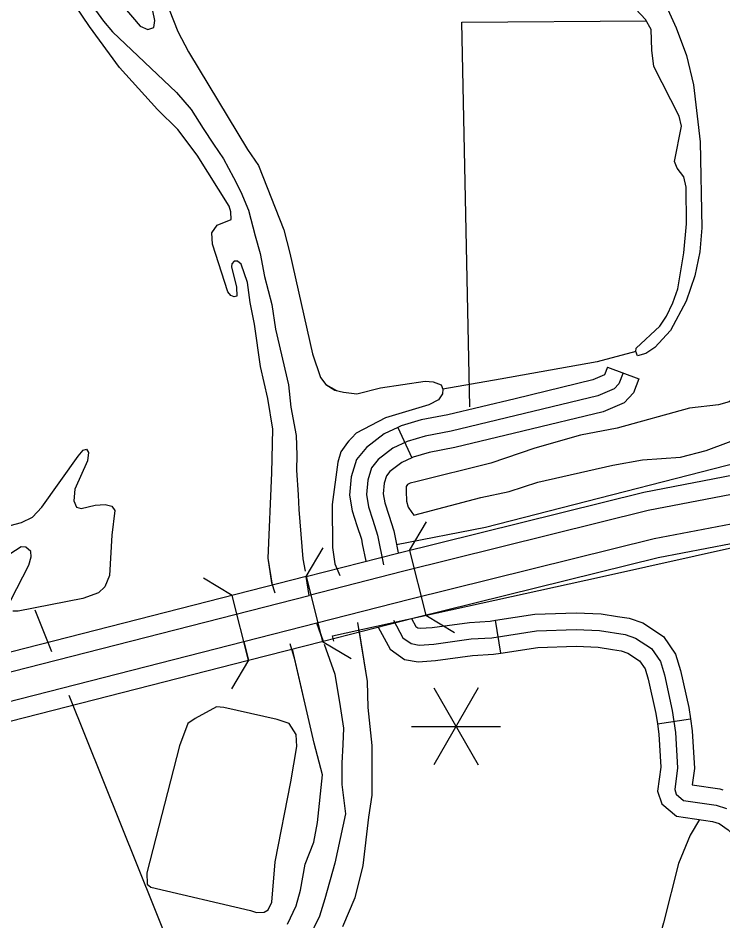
# Model space of a CAD drawing. Extents: x 1084508 to 1142749, y 1057638 to 1093403.
# Drawn here: x 1086423 to 1087417, y 1069080 to 1070352 of the extents above; entities that cross this region are included whole.
import ezdxf

# ---------------------------------------------------------------- set-up
doc = ezdxf.new("R2010")
doc.units = 0
for name, color, linetype in [('19', 7, 'Continuous'), ('2', 7, 'Continuous'), ('35', 7, 'Continuous'), ('39', 7, 'Continuous'), ('5', 7, 'Continuous'), ('9', 7, 'Continuous'), ('Level 19', 7, 'Continuous'), ('Level 32', 7, 'Continuous'), ('Level 35', 7, 'Continuous'), ('Level 39', 7, 'Continuous'), ('Level 45', 7, 'Continuous'), ('Level 48', 7, 'Continuous'), ('Level 7', 7, 'Continuous'), ('Level 9', 7, 'Continuous')]:
    doc.layers.add(name, color=color, linetype=linetype)

msp = doc.modelspace()

# ---------------------------------------------------------------- linework, layer by layer
at = {"layer": '19'}
for p, q in [((1086828.8, 1069564.8), (1085442.6, 1069210.2)), ((1085449.2, 1069184.4), (1086833.1, 1069538.3))]:
    msp.add_line(p, q, dxfattribs=at)
msp.add_lwpolyline([(1086833.1, 1069538.3), (1086828.8, 1069564.8)], dxfattribs=at)
for points in [[(1086741.3, 1069472.8), (1086747.9, 1069447), (1086747.8, 1069446.9), (1086853, 1069473.8), (1086844.1, 1069499)], [(1084507.9, 1069035.4), (1084629.2, 1069037.4), (1084819.2, 1069039.4), (1084910.5, 1069044.6), (1085081.4, 1069060), (1085232.9, 1069079.7), (1085420.8, 1069108.9), (1085464.5, 1069118.6), (1085465.9, 1069119), (1086747.8, 1069446.9), (1086747.9, 1069447), (1086741.3, 1069472.8), (1085459.3, 1069144.8), (1085458.7, 1069144.7), (1085415.9, 1069135.2), (1085229.1, 1069106.1), (1085078.5, 1069086.5), (1084908.5, 1069071.2), (1084818.3, 1069066), (1084628.8, 1069064.1), (1084507.9, 1069062)]]:
    msp.add_lwpolyline(points, close=True, dxfattribs=at)
at = {"layer": '2'}
for points in [[(1086532, 1070362.7), (1086543.2, 1070347.3), (1086556.2, 1070332.3), (1086646.1, 1070246.9), (1086666.9, 1070223.1), (1086683.7, 1070196.3), (1086698.2, 1070174.1), (1086712.4, 1070153.5), (1086726.7, 1070127.2), (1086736.7, 1070107.1), (1086747.9, 1070081.1), (1086757.2, 1070044.9), (1086764, 1070020), (1086770.3, 1069987.5), (1086780.7, 1069948.2), (1086785.9, 1069913.5), (1086804.1, 1069834.8), (1086807.6, 1069803.5), (1086814.8, 1069763.5), (1086816, 1069735.6), (1086815.4, 1069714.8), (1086817.8, 1069679.7), (1086818.5, 1069659.2), (1086824.2, 1069589.6), (1086827.4, 1069572.3)], [(1086854.6, 1069469.3), (1086869.5, 1069427.3), (1086876.9, 1069381.9), (1086881.7, 1069351), (1086880.8, 1069328), (1086879.5, 1069301.8), (1086879.2, 1069271.6), (1086884.3, 1069230.6), (1086869.3, 1069161), (1086855.5, 1069110.8), (1086847.9, 1069086.1), (1086839.9, 1069069.8), (1086833.6, 1069052.3), (1086824.3, 1069029.3), (1086813.5, 1069005.1), (1086800.7, 1068983.9), (1086781.4, 1068960), (1086758.1, 1068934.4), (1086739.3, 1068914.3), (1086709.1, 1068887.8), (1086677.6, 1068863.8), (1086636.3, 1068844.2), (1086608.8, 1068831.1), (1086579.2, 1068816)]]:
    msp.add_lwpolyline(points, dxfattribs=at)
at = {"layer": '35'}
for points in [[(1086298.6, 1069606.6), (1086427.5, 1069640.9), (1086443.2, 1069648.4), (1086456.2, 1069662.4), (1086507.5, 1069734.5), (1086514.4, 1069742.9), (1086519.3, 1069744.3), (1086522, 1069739.4), (1086520.6, 1069728), (1086502.9, 1069687.7), (1086501.3, 1069671.6), (1086505.4, 1069662.7), (1086511.7, 1069660.7), (1086531.6, 1069665.2), (1086545.4, 1069666.3), (1086555.2, 1069663.9), (1086559.2, 1069657.7), (1086555.1, 1069623)], [(1086555.1, 1069623), (1086551.8, 1069566.5), (1086545.2, 1069550.2), (1086536.1, 1069542), (1086514.1, 1069533.7), (1086423.2, 1069515.8), (1086415.4, 1069516.2)], [(1086412.6, 1069531.5), (1086438.1, 1069580.9), (1086441.4, 1069592.7), (1086440.9, 1069600.2), (1086434, 1069606.2), (1086427.1, 1069606.6), (1086411.2, 1069596.3)], [(1086807.2, 1069275.5), (1086816, 1069325.2), (1086814.8, 1069342.2), (1086804.8, 1069357.8), (1086788.3, 1069363.5), (1086712.8, 1069380.2), (1086702.4, 1069381.1), (1086672.3, 1069364.9), (1086662.2, 1069357.9), (1086650.5, 1069326.3), (1086604.3, 1069147.2), (1086604.9, 1069131.2), (1086610, 1069127), (1086750.7, 1069094.1), (1086759, 1069091.6), (1086769.9, 1069092), (1086775.5, 1069095), (1086780.7, 1069106.2), (1086785.2, 1069162.7), (1086807.2, 1069275.5)]]:
    msp.add_lwpolyline(points, dxfattribs=at)
at = {"layer": '39'}
for p, q in [((1086828.8, 1069564.8), (1086852.9, 1069605.3)), ((1086724.7, 1069538.2), (1086684.2, 1069562.3)), ((1086828.8, 1069564.8), (1086852, 1069473.5)), ((1086747.9, 1069447), (1086724.7, 1069538.2)), ((1086852, 1069473.5), (1086892.5, 1069449.5)), ((1086747.9, 1069447), (1086723.8, 1069406.5))]:
    msp.add_line(p, q, dxfattribs=at)
at = {"layer": '5'}
for points in [[(1086446.4, 1069517.9), (1086469.9, 1069459.4)], [(1086494.6, 1069397.8), (1086687.9, 1068915.9)]]:
    msp.add_lwpolyline(points, dxfattribs=at)
at = {"layer": '9'}
for points in [[(1086785.2, 1069541.3), (1086780.7, 1069556.1), (1086775.3, 1069590.5), (1086780.5, 1069710.8), (1086781.9, 1069772.5), (1086774.9, 1069815.6), (1086764.4, 1069860.6), (1086756.2, 1069920.4), (1086750.2, 1069951), (1086746.2, 1069979.2), (1086737.2, 1070005), (1086732, 1070009.2), (1086727.7, 1070009), (1086724.3, 1070005.5), (1086723.8, 1070001.1), (1086731, 1069972.4), (1086731.4, 1069959.8), (1086727.4, 1069959), (1086722.9, 1069960.8), (1086718.4, 1069966), (1086697.1, 1070032.9), (1086696, 1070049.2), (1086703.5, 1070059.8), (1086723.3, 1070068), (1086722.6, 1070078.7), (1086720.5, 1070086.5), (1086675.2, 1070158.6), (1086648.1, 1070194.8), (1086619.3, 1070222.8), (1086566, 1070282), (1086523.7, 1070339.7), (1086502.7, 1070370.2)], [(1086570.4, 1070368.9), (1086595.1, 1070340.2), (1086605.6, 1070335.8), (1086614.3, 1070338.3), (1086615.5, 1070348.4), (1086612.6, 1070362.1)], [(1086636, 1070363.9), (1086648, 1070332.8), (1086663.3, 1070304.1), (1086746.1, 1070166.5), (1086761.9, 1070144.1), (1086797.4, 1070053.1), (1086805.9, 1070020.4), (1086837.8, 1069878.4), (1086849.2, 1069845.1), (1086856.7, 1069835.6), (1086871.6, 1069827)], [(1086889.3, 1069756.1), (1086887.2, 1069753.9), (1086877.9, 1069740.4), (1086873.7, 1069725.8), (1086865.6, 1069666.1), (1086866, 1069605.5), (1086869.2, 1069582.9), (1086876.4, 1069566.3)], [(1086901.3, 1069500), (1086915, 1069416.8), (1086916.1, 1069380.1), (1086921.6, 1069326.8), (1086921.7, 1069256.7), (1086917, 1069225.7), (1086908.9, 1069157.5), (1086897.8, 1069112.2), (1086880, 1069071.1)], [(1086839.8, 1069190.5), (1086845.2, 1069218), (1086852.1, 1069285.5), (1086840.3, 1069330.1), (1086813, 1069448.1), (1086806.4, 1069470.2)], [(1086802.5, 1069075.1), (1086814.8, 1069101), (1086821, 1069122.9), (1086827.6, 1069159.3), (1086839.8, 1069190.5)]]:
    msp.add_lwpolyline(points, dxfattribs=at)
at = {"layer": 'Level 19'}
for points in [[(1086828.8, 1069564.8), (1086958.3, 1069597.9), (1087305.2, 1069683.8), (1087445.9, 1069710.7), (1087821, 1069773.1), (1088253.5, 1069840.9), (1088436.6, 1069876.1), (1088626, 1069927.2), (1088752.5, 1069969), (1088851.8, 1070006.5), (1088959.6, 1070052.9), (1089051.3, 1070099.1), (1089145.7, 1070149.3), (1089264, 1070224), (1089345.2, 1070271.9), (1090501.3, 1071000.2), (1091111.9, 1071388.7), (1091276, 1071487.3), (1091344.3, 1071524.2), (1091404.7, 1071552.9), (1091443.8, 1071569.2), (1091605.2, 1071625.7), (1092224.5, 1071828.5), (1094022, 1072425.4)], [(1094030.9, 1072400.2), (1092232.9, 1071803.1), (1091613.8, 1071600.4), (1091453.4, 1071544.3), (1091415.6, 1071528.5), (1091356.3, 1071500.4), (1091289.2, 1071464.1), (1091126, 1071366), (1090515.6, 1070977.7), (1089359.1, 1070249.2), (1089277.9, 1070201.2), (1089159.1, 1070126.2), (1089063.6, 1070075.4), (1088970.9, 1070028.7), (1088861.8, 1069981.8), (1088761.4, 1069943.9), (1088633.7, 1069901.6), (1088442.6, 1069850.1), (1088258.1, 1069814.7), (1087825.3, 1069746.7), (1087450.6, 1069684.4), (1087310.9, 1069657.7), (1086964.9, 1069572), (1086833.1, 1069538.3)], [(1094044.5, 1072361.7), (1092245.7, 1071764.4), (1091626.8, 1071561.8), (1091468, 1071506.2), (1091432.2, 1071491.3), (1091374.8, 1071464), (1091309.5, 1071428.7), (1091147.4, 1071331.3), (1090537.4, 1070943.2), (1089380.4, 1070214.3), (1089299.2, 1070166.4), (1089179.6, 1070090.9), (1089082.3, 1070039.1), (1088988.1, 1069991.7), (1088877.1, 1069943.9), (1088775, 1069905.4), (1088645.4, 1069862.5), (1088451.8, 1069810.3), (1088265.1, 1069774.4), (1087831.8, 1069706.5), (1087457.7, 1069644.3), (1087319.6, 1069617.8), (1086974.8, 1069532.5), (1086844.1, 1069499)], [(1086853, 1069473.8), (1086981.3, 1069506.6), (1087325.3, 1069591.8), (1087462.4, 1069618), (1087836, 1069680.1), (1088269.7, 1069748.2), (1088457.8, 1069784.3), (1088653.1, 1069837), (1088783.9, 1069880.3), (1088887.1, 1069919.2), (1088999.4, 1069967.5), (1089094.6, 1070015.5), (1089193, 1070067.8), (1089313.1, 1070143.6), (1089394.3, 1070191.5), (1090551.7, 1070920.7), (1091161.5, 1071308.6), (1091322.7, 1071405.5), (1091386.9, 1071440.2), (1091443.1, 1071466.9), (1091477.6, 1071481.3), (1091635.4, 1071536.5), (1092254, 1071739), (1094053.4, 1072336.6)], [(1086833.1, 1069538.3), (1086828.8, 1069564.8)], [(1086844.1, 1069499), (1086853, 1069473.8)]]:
    msp.add_lwpolyline(points, dxfattribs=at)
at = {"layer": 'Level 32'}
for points in [[(1087275.7, 1069851.6), (1087270, 1069836.3), (1087263.4, 1069829.1), (1087240.3, 1069819.4), (1087033.4, 1069769.5), (1086996.7, 1069762.7), (1086971.3, 1069755.1), (1086951.3, 1069745.8), (1086930.6, 1069729.6), (1086921, 1069718.2), (1086915.7, 1069700.7), (1086914, 1069680.5), (1086916.9, 1069663), (1086922.9, 1069644.1), (1086929.7, 1069623.2), (1086937.9, 1069581.3)], [(1086952.2, 1069503.2), (1086965.4, 1069478.4), (1086977, 1069470.3), (1086988.3, 1069468.3), (1087009, 1069469.7), (1087061.4, 1069476.8), (1087090.8, 1069478.6), (1087153.6, 1069488.4)], [(1087153.6, 1069488.4), (1087209.7, 1069490), (1087242.7, 1069488.8), (1087278.6, 1069483.3), (1087293.2, 1069478.2), (1087315.8, 1069463.4), (1087328.4, 1069445), (1087334.1, 1069426.4), (1087345.1, 1069376.2), (1087349.8, 1069344.9), (1087352.7, 1069295.3), (1087348.5, 1069264.7), (1087350.6, 1069258.1), (1087361, 1069249.4), (1087407, 1069242.7), (1087421.6, 1069238)]]:
    msp.add_lwpolyline(points, dxfattribs=at)
at = {"layer": 'Level 35'}
for points in [[(1087305.9, 1070436.7), (1087350.4, 1070337.9), (1087365.1, 1070299.1), (1087375.2, 1070257.6), (1087384.4, 1070177.1), (1087387, 1070056.1), (1087384.1, 1070022.4), (1087376.7, 1069988.5), (1087364.7, 1069952.6), (1087342.5, 1069911.6), (1087320.7, 1069887.6), (1087307.8, 1069879), (1087296, 1069875.8), (1087293.9, 1069881.7), (1087294.1, 1069886.4), (1087327.6, 1069917.7), (1087336.8, 1069931.5), (1087345.9, 1069950.7), (1087353.1, 1069970.4), (1087361.5, 1070021), (1087365.2, 1070062), (1087364.5, 1070113.5), (1087361.5, 1070128.2), (1087351.8, 1070140.2), (1087348.3, 1070149.8), (1087358.3, 1070199.2), (1087355, 1070213.5), (1087319, 1070283.4), (1087316.3, 1070306.6), (1087315.4, 1070335.5), (1087307.4, 1070349.7), (1087293.8, 1070364.3)], [(1087293.9, 1069881.7), (1087239.2, 1069867.3), (1087147, 1069851.1), (1087102.5, 1069842.7), (1087021.7, 1069828.8)], [(1087566.2, 1069791.4), (1087570.2, 1069815.4), (1087578.1, 1069854.9), (1087576.7, 1069868.7), (1087572.4, 1069874.9), (1087567.6, 1069877.9), (1087533.1, 1069878.6), (1087502.8, 1069875.1), (1087487, 1069870.2), (1087480.9, 1069865), (1087476.2, 1069855.4), (1087471.7, 1069840.1), (1087467.5, 1069833.7), (1087462.9, 1069830.1), (1087443.7, 1069824.1), (1087425.3, 1069810.9), (1087410.1, 1069806.7), (1087369.2, 1069801.9), (1087267.3, 1069773.7)], [(1086981, 1069651.1), (1087075.2, 1069676.1), (1087115.4, 1069684.7), (1087155.7, 1069697.6), (1087261.2, 1069721.5), (1087303.2, 1069729.2), (1087356.7, 1069732.8), (1087392.7, 1069742.5), (1087451.9, 1069764.6), (1087481.1, 1069770.6), (1087500.5, 1069771.2), (1087524.1, 1069769.8), (1087541.9, 1069771.6), (1087555.8, 1069778.7), (1087566.2, 1069791.4)], [(1087267.3, 1069773.7), (1087215.6, 1069763.8), (1087151.3, 1069745.7), (1087089.3, 1069724.5), (1086983.8, 1069698.3), (1086975.4, 1069696.3), (1086971.8, 1069694.7)], [(1086971.8, 1069694.7), (1086970.2, 1069691.5), (1086969.8, 1069685.1), (1086970.3, 1069670.9), (1086973, 1069662.5), (1086977.8, 1069655.1), (1086981, 1069651.1)], [(1087383.5, 1069222.4), (1087370.3, 1069200.6), (1087354.1, 1069160.5), (1087332.6, 1069076.8), (1087317.2, 1069021.6), (1087314.2, 1068987.2), (1087314, 1068935.6), (1087319.5, 1068891.8), (1087326.4, 1068851.1), (1087339.3, 1068799.7), (1087361.3, 1068748.8), (1087374, 1068706.8), (1087389.1, 1068663.3), (1087407.9, 1068595.7), (1087410.8, 1068575.6), (1087406.5, 1068523.9), (1087402.6, 1068497.4), (1087387.6, 1068448.8), (1087373.1, 1068411.5), (1087362, 1068367.8), (1087355.5, 1068333.6), (1087352.8, 1068293.6), (1087354.5, 1068231.1), (1087363.4, 1068165.8)]]:
    msp.add_lwpolyline(points, dxfattribs=at)
at = {"layer": 'Level 39'}
for p, q in [((1086974.5, 1069601.5), (1086998.5, 1069641.9)), ((1086974.5, 1069601.5), (1086997.7, 1069510.2)), ((1086997.7, 1069510.2), (1087038.1, 1069486.1))]:
    msp.add_line(p, q, dxfattribs=at)
at = {"layer": 'Level 45'}
for p, q in [((1087253.6, 1069859.8), (1087297.8, 1069843.5)), ((1086958.1, 1069774.9), (1086977.9, 1069732.2)), ((1087103.3, 1069456.7), (1087096, 1069503.2)), ((1087324.2, 1069357.1), (1087370.7, 1069364.1))]:
    msp.add_line(p, q, dxfattribs=at)
for points in [[(1087253.6, 1069859.8), (1087249.6, 1069848.9), (1087232.9, 1069841.9), (1087123.4, 1069815.4)], [(1087297.8, 1069843.5), (1087290.5, 1069823.8), (1087277.3, 1069809.4), (1087247.6, 1069797), (1087134.5, 1069769.7)], [(1087123.4, 1069815.4), (1087028.5, 1069792.5), (1086991.2, 1069785.6), (1086962.9, 1069777.2), (1086958.1, 1069774.9)], [(1086958.1, 1069774.9), (1086938.9, 1069766), (1086914.2, 1069746.6), (1086899.9, 1069729.7), (1086892.5, 1069705.2), (1086890.3, 1069679.6), (1086893.9, 1069657.5), (1086900.5, 1069636.9), (1086906.9, 1069617.3), (1086908.1, 1069610.9)], [(1087134.5, 1069769.7), (1087038.4, 1069746.5), (1087002.2, 1069739.8), (1086979.7, 1069733), (1086977.9, 1069732.2)], [(1086977.9, 1069732.2), (1086963.7, 1069725.6), (1086947, 1069712.6), (1086942.1, 1069706.8), (1086939, 1069696.3), (1086937.7, 1069681.4), (1086939.8, 1069668.5), (1086945.3, 1069651.3), (1086952.6, 1069629.1), (1086954.3, 1069619.9)], [(1086954.3, 1069619.9), (1086958.6, 1069598)], [(1086908.1, 1069610.9), (1086912.9, 1069586.3)], [(1086977.5, 1069505.6), (1086983.5, 1069494.5), (1086986.2, 1069492.6), (1086989.7, 1069492), (1087006.6, 1069493.1), (1087059.1, 1069500.2), (1087088.2, 1069502), (1087096, 1069503.2)], [(1087096, 1069503.2), (1087151.4, 1069511.9), (1087209.8, 1069513.6), (1087244.9, 1069512.3), (1087268, 1069508.7)], [(1087268, 1069508.7), (1087284.3, 1069506.2), (1087303.7, 1069499.5), (1087332.6, 1069480.5), (1087349.8, 1069455.4), (1087356.9, 1069432.3), (1087368.3, 1069380.4), (1087370.7, 1069364.1)], [(1086930.6, 1069493.6), (1086947.3, 1069462.3), (1086967.8, 1069448.1), (1086987, 1069444.6), (1087011.4, 1069446.3), (1087063.7, 1069453.4), (1087093.3, 1069455.2), (1087103.3, 1069456.7)], [(1087103.3, 1069456.7), (1087155.7, 1069464.9), (1087209.6, 1069466.5), (1087240.5, 1069465.3), (1087260.8, 1069462.2)], [(1087260.8, 1069462.2), (1087272.9, 1069460.3), (1087282.7, 1069456.9), (1087299, 1069446.2), (1087306.9, 1069434.6), (1087311.3, 1069420.4), (1087322, 1069371.9), (1087324.2, 1069357.1)], [(1087324.2, 1069357.1), (1087326.4, 1069342.5), (1087329, 1069296.2), (1087324.5, 1069262.5), (1087330.4, 1069244.4), (1087351, 1069227.1), (1087401.6, 1069219.7), (1087401.9, 1069219.6)], [(1087370.7, 1069364.1), (1087373.2, 1069347.3), (1087376.3, 1069294.4), (1087373.2, 1069271.4), (1087412.4, 1069265.7), (1087416.6, 1069264.4)], [(1087401.9, 1069219.6), (1087411, 1069216.7), (1087423.7, 1069207.7), (1087451.8, 1069179.1), (1087508.8, 1069119.7), (1087518.8, 1069113.1)]]:
    msp.add_lwpolyline(points, dxfattribs=at)
at = {"layer": 'Level 48'}
for p, q in [((1087071.7, 1069408.1), (1087008.9, 1069299.4)), ((1087008.9, 1069408.1), (1087071.7, 1069299.4)), ((1086977.5, 1069353.7), (1087103.1, 1069353.7))]:
    msp.add_line(p, q, dxfattribs=at)
at = {"layer": 'Level 7'}
for points in [[(1087059.5, 1069804), (1087048.4, 1070346), (1087308.4, 1070347.6)], [(1086867.9, 1069473.9), (1086865.9, 1069481.2), (1087242.4, 1069564.1), (1087442.9, 1069608.5), (1087879.4, 1069680.9), (1088282.8, 1069748.8), (1088453.6, 1069780.8), (1088619.1, 1069824.5), (1088768.9, 1069870.4), (1088946.1, 1069941.6), (1089076.2, 1070001.4), (1089248.3, 1070101.1), (1089302.3, 1070132.1), (1089399.8, 1070191.3), (1089482, 1070239.8), (1089572.3, 1070303.1)], [(1088209.7, 1069927.8), (1088215.4, 1069856.2), (1087840.9, 1069801.7), (1087528.9, 1069748.5), (1087081.8, 1069633.7), (1086956.5, 1069609.3)]]:
    msp.add_lwpolyline(points, dxfattribs=at)
at = {"layer": 'Level 9'}
for points in [[(1086781.3, 1069552.6), (1086775.3, 1069590.5), (1086780.5, 1069710.8), (1086781.9, 1069772.5), (1086774.9, 1069815.6), (1086764.4, 1069860.6), (1086756.2, 1069920.4), (1086750.2, 1069951), (1086746.2, 1069979.2), (1086737.2, 1070005), (1086732, 1070009.2), (1086727.7, 1070009), (1086724.3, 1070005.5), (1086723.8, 1070001.1), (1086731, 1069972.4), (1086731.4, 1069959.8), (1086727.4, 1069959), (1086722.9, 1069960.8), (1086718.4, 1069966), (1086697.1, 1070032.9), (1086696, 1070049.2), (1086703.5, 1070059.8), (1086723.3, 1070068), (1086722.6, 1070078.7), (1086720.5, 1070086.5), (1086675.2, 1070158.6), (1086648.1, 1070194.8), (1086619.3, 1070222.8), (1086566, 1070282), (1086523.7, 1070339.7), (1086502.7, 1070370.2)], [(1086570.4, 1070368.9), (1086595.1, 1070340.2), (1086605.6, 1070335.8), (1086614.3, 1070338.3), (1086615.5, 1070348.4), (1086612.6, 1070362.1)], [(1086636, 1070363.9), (1086648, 1070332.8), (1086663.3, 1070304.1), (1086746.1, 1070166.5), (1086761.9, 1070144.1), (1086797.4, 1070053.1), (1086805.9, 1070020.4), (1086837.8, 1069878.4), (1086849.2, 1069845.1), (1086856.7, 1069835.6), (1086869.5, 1069827.6), (1086881.5, 1069824.5), (1086900.4, 1069822.3), (1086933.9, 1069830.9), (1086996.9, 1069840.2), (1087007.9, 1069839), (1087019.1, 1069834.7), (1087021.7, 1069828.8), (1087021.3, 1069822.1), (1087015.6, 1069813.8), (1087002.1, 1069806.7), (1086940.6, 1069788.4), (1086899.6, 1069766.6), (1086887.2, 1069753.9), (1086877.9, 1069740.4), (1086873.7, 1069725.8), (1086865.6, 1069666.1), (1086866, 1069605.5), (1086869.2, 1069582.9), (1086872.2, 1069575.9)], [(1086903.5, 1069486.7), (1086915, 1069416.8), (1086916.1, 1069380.1), (1086921.6, 1069326.8), (1086921.7, 1069256.7), (1086917, 1069225.7), (1086908.9, 1069157.5), (1086897.8, 1069112.2), (1086880, 1069071.1)], [(1086839.8, 1069190.5), (1086845.2, 1069218), (1086852.1, 1069285.5), (1086840.3, 1069330.1), (1086809.7, 1069462.7)], [(1086802.5, 1069075.1), (1086814.8, 1069101), (1086821, 1069122.9), (1086827.6, 1069159.3), (1086839.8, 1069190.5)]]:
    msp.add_lwpolyline(points, dxfattribs=at)

doc.saveas('drawing.dxf')
